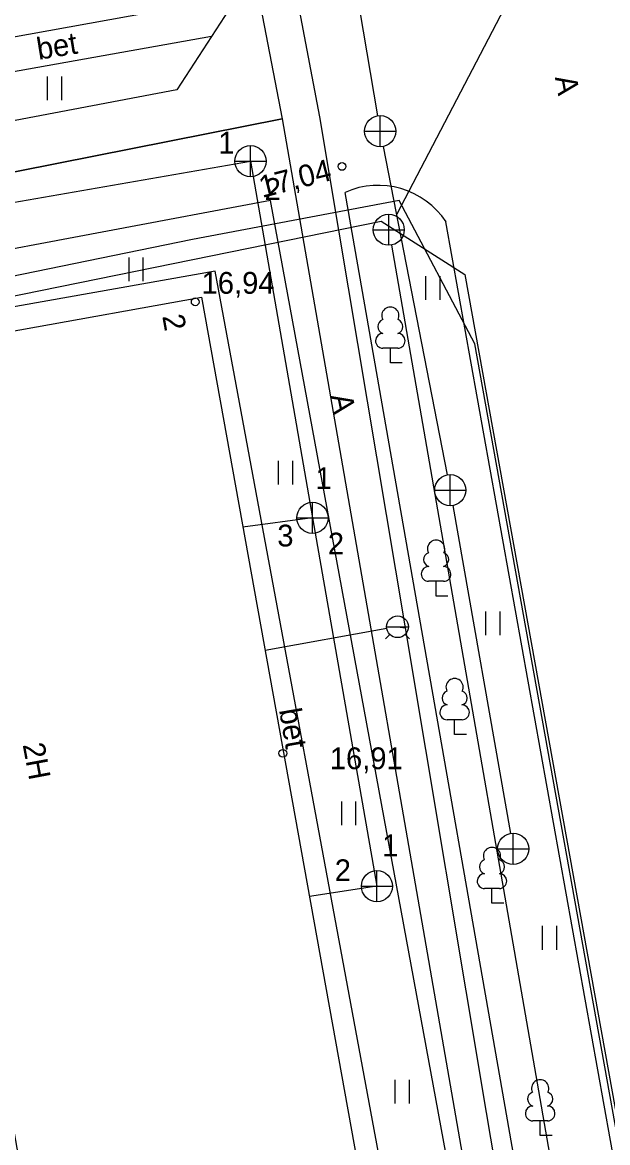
# Model space of a CAD drawing. Extents: x 713540 to 713867, y 6589774 to 6590061.
# Drawn here: x 713681.99 to 713700.77, y 6589844.3 to 6589880.28 of the extents above; entities that cross this region are included whole.
import ezdxf

# ---------------------------------------------------------------- set-up
doc = ezdxf.new("R2010")
doc.units = 0
for name, color, linetype in [('HALJASTUS', 7, 'Continuous'), ('HOONE', 7, 'Continuous'), ('HOONEDET', 7, 'Continuous'), ('KKAEV', 7, 'Continuous'), ('KORGUS', 7, 'Continuous'), ('KTRASS', 7, 'Continuous'), ('MPKAABEL', 7, 'Continuous'), ('PUU', 7, 'Continuous'), ('SITRASS', 7, 'Continuous'), ('SKTRASS', 7, 'Continuous'), ('TEE', 7, 'Continuous'), ('TORU NR', 7, 'Continuous'), ('VKAEV', 7, 'Continuous'), ('VTRASS', 7, 'Continuous'), ('Слой 1', 7, 'Continuous')]:
    doc.layers.add(name, color=color, linetype=linetype)

msp = doc.modelspace()

# ---------------------------------------------------------------- linework, layer by layer
at = {"layer": 'HALJASTUS'}
for p, q in [((713682.791, 6589878.538), (713682.791, 6589877.777)), ((713683.246, 6589878.538), (713683.246, 6589877.777)), ((713685.407, 6589872.728), (713685.407, 6589871.967)), ((713685.862, 6589872.728), (713685.862, 6589871.967)), ((713694.929, 6589872.129), (713694.929, 6589871.368)), ((713695.384, 6589872.129), (713695.384, 6589871.368)), ((713690.2, 6589866.191), (713690.2, 6589865.43)), ((713690.656, 6589866.191), (713690.656, 6589865.43)), ((713696.855, 6589861.358), (713696.855, 6589860.597)), ((713697.31, 6589861.358), (713697.31, 6589860.597)), ((713692.23, 6589855.255), (713692.23, 6589854.494)), ((713692.685, 6589855.255), (713692.685, 6589854.494)), ((713698.677, 6589851.254), (713698.677, 6589850.493)), ((713699.132, 6589851.254), (713699.132, 6589850.493)), ((713693.945, 6589846.317), (713693.945, 6589845.556)), ((713694.4, 6589846.317), (713694.4, 6589845.556))]:
    msp.add_line(p, q, dxfattribs=at)
at = {"layer": 'HOONE'}
for points in [[(713663.68, 6589884.95), (713665.274, 6589876.842), (713687.525, 6589880.86), (713686.877, 6589884.477), (713685.445, 6589884.22), (713681.964, 6589903.123), (713680.143, 6589902.776), (713680.023, 6589903.404), (713671.512, 6589913.992), (713669.17, 6589916.906)], [(713670.244, 6589868.298), (713687.74, 6589871.45), (713693.041, 6589842.02), (713682.51, 6589840.189), (713679.207, 6589859.1), (713672.137, 6589857.822), (713670.244, 6589868.298)]]:
    msp.add_lwpolyline(points, dxfattribs=at)
at = {"layer": 'KKAEV'}
for p, q in [((713693.476, 6589876.281), (713693.476, 6589877.281)), ((713692.976, 6589876.781), (713693.976, 6589876.781)), ((713689.316, 6589875.317), (713689.316, 6589876.317)), ((713688.816, 6589875.817), (713689.816, 6589875.817)), ((713693.749, 6589873.117), (713693.749, 6589874.117)), ((713693.249, 6589873.617), (713694.249, 6589873.617)), ((713695.724, 6589864.752), (713695.724, 6589865.752)), ((713695.224, 6589865.252), (713696.224, 6589865.252)), ((713691.301, 6589863.862), (713691.301, 6589864.862)), ((713690.801, 6589864.362), (713691.801, 6589864.362)), ((713697.742, 6589853.233), (713697.742, 6589854.233)), ((713697.242, 6589853.733), (713698.242, 6589853.733)), ((713693.371, 6589852.032), (713693.371, 6589853.032)), ((713692.871, 6589852.532), (713693.871, 6589852.532))]:
    msp.add_line(p, q, dxfattribs=at)
for centre in [(713693.476, 6589876.781), (713689.316, 6589875.817), (713693.749, 6589873.617), (713695.724, 6589865.252), (713691.301, 6589864.362), (713697.742, 6589853.733), (713693.371, 6589852.532)]:
    msp.add_circle(centre, 0.5, dxfattribs=at)
at = {"layer": 'KORGUS'}
for centre in [(713692.25, 6589875.65), (713687.54, 6589871.3), (713690.35, 6589856.8)]:
    msp.add_circle(centre, 0.125, dxfattribs=at)
at = {"layer": 'KTRASS'}
for p, q in [((713678.48, 6589873.942), (713689.316, 6589875.817)), ((713689.316, 6589875.817), (713691.301, 6589864.362)), ((713691.301, 6589864.362), (713689.069, 6589864.068)), ((713691.301, 6589864.362), (713693.371, 6589852.532)), ((713693.371, 6589852.532), (713691.208, 6589852.198))]:
    msp.add_line(p, q, dxfattribs=at)
for points in [[(713686.944, 6589915.426), (713693.392, 6589877.274)], [(713693.572, 6589876.291), (713695.628, 6589865.743)], [(713695.81, 6589864.76), (713697.656, 6589854.226)]]:
    msp.add_lwpolyline(points, dxfattribs=at)
at = {"layer": 'MPKAABEL'}
msp.add_lwpolyline([(713733.391, 6589792.128), (713732.429, 6589795.958), (713729.329, 6589801.34), (713725.485, 6589806.569), (713715.308, 6589813.781), (713706.433, 6589812.173), (713706.056, 6589818.501), (713702.321, 6589837.617), (713696.514, 6589869.947), (713694.084, 6589874.558), (713687.448, 6589873.302), (713670.227, 6589869.773), (713666.658, 6589869.039)], dxfattribs=at)
at = {"layer": 'PUU'}
for p, q in [((713694.041, 6589869.812), (713693.561, 6589869.812)), ((713693.801, 6589869.337), (713693.801, 6589869.812)), ((713694.181, 6589869.337), (713693.801, 6589869.337)), ((713695.51, 6589862.325), (713695.03, 6589862.325)), ((713695.27, 6589861.85), (713695.27, 6589862.325)), ((713695.65, 6589861.85), (713695.27, 6589861.85)), ((713696.103, 6589857.88), (713695.623, 6589857.88)), ((713695.863, 6589857.405), (713695.863, 6589857.88)), ((713696.243, 6589857.405), (713695.863, 6589857.405)), ((713697.303, 6589852.457), (713696.823, 6589852.457)), ((713697.063, 6589851.982), (713697.063, 6589852.457)), ((713697.443, 6589851.982), (713697.063, 6589851.982)), ((713698.85, 6589844.995), (713698.37, 6589844.995)), ((713698.61, 6589844.52), (713698.61, 6589844.995)), ((713698.99, 6589844.52), (713698.61, 6589844.52))]:
    msp.add_line(p, q, dxfattribs=at)
for centre, radius, start, end in [((713693.801, 6589870.857), 0.277, 332.5799, 207.4201), ((713693.631, 6589870.509), 0.233, 109.0217, 253.1415), ((713693.971, 6589870.509), 0.233, 286.8508, 70.9859), ((713693.563, 6589870.049), 0.238, 90.0016, 269.3953), ((713694.038, 6589870.049), 0.238, 270.6047, 89.9984), ((713695.27, 6589863.37), 0.277, 332.5799, 207.4201), ((713695.1, 6589863.023), 0.233, 109.0217, 253.1415), ((713695.44, 6589863.023), 0.233, 286.8508, 70.9859), ((713695.033, 6589862.562), 0.238, 90.0016, 269.3953), ((713695.507, 6589862.562), 0.238, 270.6047, 89.9984), ((713695.863, 6589858.925), 0.277, 332.5799, 207.4201), ((713695.693, 6589858.577), 0.233, 109.0217, 253.1415), ((713696.033, 6589858.577), 0.233, 286.8508, 70.9859), ((713695.626, 6589858.117), 0.238, 90.0016, 269.3953), ((713696.101, 6589858.117), 0.238, 270.6047, 89.9984), ((713697.063, 6589853.502), 0.277, 332.5799, 207.4201), ((713696.892, 6589853.155), 0.233, 109.0217, 253.1415), ((713697.233, 6589853.155), 0.233, 286.8508, 70.9859), ((713696.825, 6589852.695), 0.238, 90.0016, 269.3953), ((713697.3, 6589852.695), 0.238, 270.6047, 89.9984), ((713698.61, 6589846.04), 0.277, 332.5799, 207.4201), ((713698.44, 6589845.693), 0.233, 109.0217, 253.1415), ((713698.78, 6589845.693), 0.233, 286.8508, 70.9859), ((713698.372, 6589845.233), 0.238, 90.0016, 269.3953), ((713698.847, 6589845.233), 0.238, 270.6047, 89.9984)]:
    msp.add_arc(centre, radius, start, end, dxfattribs=at)
at = {"layer": 'SITRASS'}
msp.add_lwpolyline([(713615.75, 6589870.91), (713621.3, 6589860.3), (713625.233, 6589860.869), (713625.227, 6589860.885), (713640.96, 6589863.23), (713652.708, 6589865.606), (713653.172, 6589865.67), (713666.653, 6589868.422), (713666.793, 6589868.454), (713693.51, 6589873.89), (713696.19, 6589872.18), (713705.63, 6589819.79), (713706.98, 6589814.25), (713714.585, 6589815.353), (713715.248, 6589815.449), (713720.22, 6589816.17), (713721.73, 6589808.13), (713722.95, 6589800.79), (713723.002, 6589800.484), (713723.148, 6589799.687), (713725.92, 6589783.295)], dxfattribs=at)
at = {"layer": 'SKTRASS'}
for points in [[(713694.018, 6589874.129), (713709.448, 6589903.72)], [(713693.835, 6589873.124), (713699.989, 6589837.705)]]:
    msp.add_lwpolyline(points, dxfattribs=at)
at = {"layer": 'TEE'}
for points in [[(713688.891, 6589881.119), (713686.945, 6589878.115), (713678.427, 6589876.495), (713678.244, 6589877.28)], [(713678.104, 6589878.054), (713688.062, 6589879.839)], [(713704.07, 6589807.784), (713692.349, 6589874.816)], [(713689.956, 6589874.556), (713669.026, 6589870.621), (713669.876, 6589866.091), (713671.7, 6589857.42), (713672.49, 6589857.55)], [(713695.743, 6589843.086), (713689.956, 6589874.556)], [(713706.743, 6589811.038), (713701.269, 6589842.093), (713695.587, 6589873.867)], [(713693.906, 6589841.364), (713688.181, 6589872.289), (713669.34, 6589868.95)]]:
    msp.add_lwpolyline(points, dxfattribs=at)
msp.add_arc((713693.411, 6589872.44), 2.602, 33.2399, 114.0884, dxfattribs=at)
at = {"layer": 'VKAEV'}
for p, q in [((713693.786, 6589860.619), (713693.646, 6589860.479)), ((713693.683, 6589860.866), (713694.383, 6589860.866)), ((713694.28, 6589860.619), (713694.42, 6589860.479))]:
    msp.add_line(p, q, dxfattribs=at)
msp.add_circle((713694.033, 6589860.866), 0.35, dxfattribs=at)
at = {"layer": 'VTRASS'}
for p, q in [((713693.689, 6589860.804), (713689.784, 6589860.102)), ((713694.033, 6589860.866), (713694.289, 6589860.829))]:
    msp.add_line(p, q, dxfattribs=at)
msp.add_lwpolyline([(713708.725, 6589774.068), (713707.065, 6589783.601), (713705.018, 6589794.55), (713701.84, 6589812.321), (713699.235, 6589827.436), (713699.875, 6589827.579), (713696.888, 6589845.261), (713694.289, 6589860.829), (713691.539, 6589877.243), (713690.275, 6589883.906), (713690.135, 6589884.996), (713689.231, 6589889.843), (713687.737, 6589897.698), (713684.897, 6589913.25), (713684.491, 6589918.952), (713684.308, 6589921.181)], dxfattribs=at)
at = {"layer": 'Слой 1'}
for points in [[(713682.51, 6589917.77), (713690.33, 6589877.18), (713657.78, 6589870.72), (713657.67, 6589868.71), (713640.88, 6589865.96), (713635.67, 6589892.95), (713631.47, 6589895.07), (713633.95, 6589902.38), (713645.78, 6589933.24)], [(713697.06, 6589838.44), (713663.74, 6589831.54), (713657.67, 6589868.71), (713657.78, 6589870.72), (713690.33, 6589877.18)]]:
    msp.add_lwpolyline(points, close=True, dxfattribs=at)

# ---------------------------------------------------------------- texts
at = {"layer": 'HOONE'}
for s, rotation, p in [('2', 280.105, (713686.48, 6589870.842)), ('2H', 280.6197, (713682, 6589857.078))]:
    msp.add_text(s, height=0.7, rotation=rotation, dxfattribs=at).set_placement(p)
at = {"layer": 'HOONEDET'}
for rotation, p in [(9.1885, (713682.512, 6589879.073)), (279.8232, (713690.228, 6589858.192))]:
    msp.add_text('bet', height=0.7, rotation=rotation, dxfattribs=at).set_placement(p)
at = {"layer": 'KORGUS'}
msp.add_text('17,04', height=0.7, rotation=14.3541, dxfattribs=at).set_placement((713689.69, 6589874.637))
for s, p in [('16,94', (713687.744, 6589871.56)), ('16,91', (713691.857, 6589856.29))]:
    msp.add_text(s, height=0.7, dxfattribs=at).set_placement(p)
at = {"layer": 'TEE'}
for rotation, p in [(280.3401, (713699.079, 6589878.511)), (281.0866, (713691.886, 6589868.281))]:
    msp.add_text('A', height=0.7, rotation=rotation, dxfattribs=at).set_placement(p)
at = {"layer": 'TORU NR'}
for s, p in [('1', (713688.281, 6589876.062)), ('2', (713689.768, 6589874.576)), ('1', (713691.402, 6589865.287)), ('3', (713690.173, 6589863.444)), ('2', (713691.795, 6589863.186)), ('1', (713693.54, 6589853.493)), ('2', (713692.016, 6589852.694))]:
    msp.add_text(s, height=0.7, dxfattribs=at).set_placement(p)

doc.saveas('drawing.dxf')
